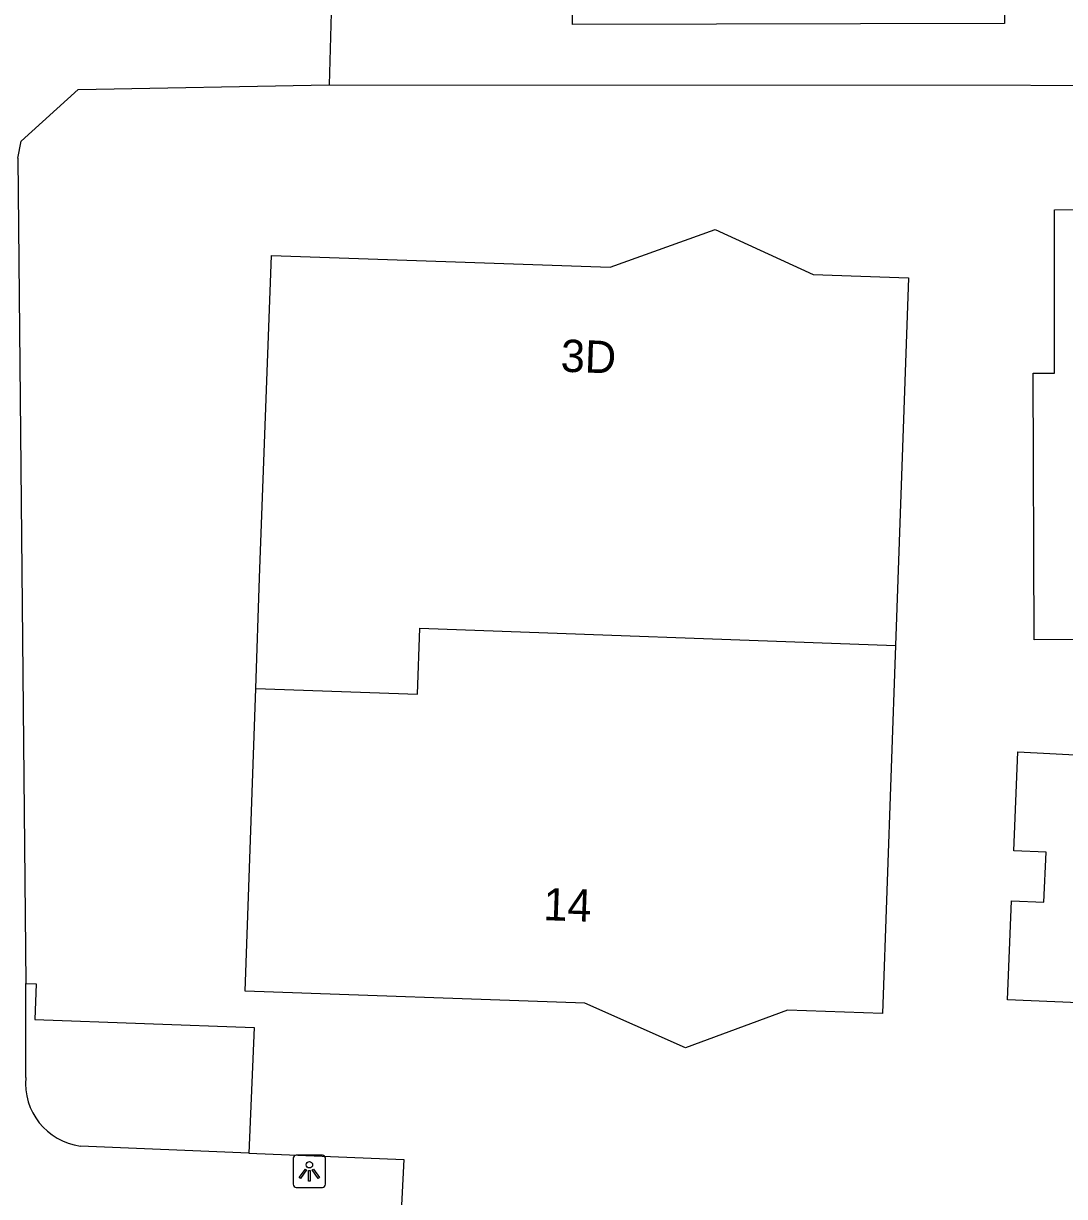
# Model space of a CAD drawing. Extents: x 160732 to 162105, y 387428 to 388479.
# Drawn here: x 161157.41 to 161189.59, y 387770.12 to 387806.41 of the extents above; entities that cross this region are included whole.
import ezdxf

# ---------------------------------------------------------------- set-up
doc = ezdxf.new("R2010")
doc.units = 0
for name, color, linetype in [('IMGEO_Lichtpunt', 7, 'Continuous'), ('IMGEO_Pand', 7, 'Continuous'), ('IMGEO_Pand_nummerreeks', 7, 'Continuous'), ('IMGEO_Voetpad_open', 7, 'Continuous')]:
    doc.layers.add(name, color=color, linetype=linetype)

msp = doc.modelspace()

# ---------------------------------------------------------------- linework, layer by layer
at = {"layer": 'IMGEO_Lichtpunt'}
for p, q in [((161166.649, 387771.4), (161165.841, 387771.4)), ((161166.649, 387771.4), (161165.841, 387771.4)), ((161165.747, 387771.305), (161165.747, 387770.498)), ((161165.747, 387771.305), (161165.747, 387770.498)), ((161166.743, 387770.498), (161166.743, 387771.305)), ((161166.743, 387770.498), (161166.743, 387771.305)), ((161165.841, 387770.404), (161166.649, 387770.404)), ((161165.841, 387770.404), (161166.649, 387770.404))]:
    msp.add_line(p, q, dxfattribs=at)
for points in [[(161166.121, 387770.969), (161166.16, 387770.941), (161165.972, 387770.679), (161165.934, 387770.706), (161166.121, 387770.969)], [(161166.333, 387770.941), (161166.371, 387770.968), (161166.558, 387770.706), (161166.519, 387770.678), (161166.333, 387770.941)], [(161166.223, 387770.921), (161166.27, 387770.921), (161166.27, 387770.599), (161166.223, 387770.599), (161166.223, 387770.921)]]:
    msp.add_lwpolyline(points, dxfattribs=at)
msp.add_circle((161166.246, 387771.103), 0.0994, dxfattribs=at)
for centre, start, end in [((161165.841, 387771.305), 90, 180), ((161165.841, 387771.305), 90, 180), ((161166.649, 387771.305), 0, 90), ((161166.649, 387771.305), 0, 90), ((161165.841, 387770.498), 180, 270), ((161165.841, 387770.498), 180, 270), ((161166.649, 387770.498), 270, 0), ((161166.649, 387770.498), 270, 360)]:
    msp.add_arc(centre, 0.0946, start, end, dxfattribs=at)
at = {"layer": 'IMGEO_Pand'}
for points in [[(161195.528, 387787.365), (161188.653, 387787.339), (161188.624, 387795.584), (161189.283, 387795.589), (161189.28, 387800.643), (161194.221, 387800.675), (161194.239, 387801.54), (161208.642, 387801.619), (161208.672, 387793.863)], [(161164.587, 387785.839), (161164.707, 387789.261), (161165.078, 387799.232), (161175.54, 387798.864), (161178.786, 387800.032), (161181.819, 387798.644), (161184.767, 387798.54), (161184.367, 387787.167)], [(161164.587, 387785.839), (161169.591, 387785.658), (161169.665, 387787.696), (161184.367, 387787.167)], [(161184.367, 387787.167), (161183.967, 387775.781), (161181.029, 387775.885), (161177.877, 387774.715), (161174.763, 387776.104), (161164.257, 387776.473), (161164.587, 387785.839)], [(161190.02, 387776.114), (161187.825, 387776.207), (161187.955, 387779.269), (161188.953, 387779.227), (161189.019, 387780.774), (161188.022, 387780.817), (161188.152, 387783.879), (161190.319, 387783.762)], [(161157.478, 387773.801), (161157.478, 387776.711)], [(161157.478, 387776.711), (161157.798, 387776.7), (161157.759, 387775.591), (161164.534, 387775.353), (161164.373, 387771.465)], [(161164.373, 387771.465), (161159.165, 387771.68)]]:
    msp.add_lwpolyline(points, dxfattribs=at)
msp.add_arc((161159.434, 387773.626), 1.964, 174.8735, 262.1225, dxfattribs=at)
at = {"layer": 'IMGEO_Voetpad_open'}
for points in [[(161166.936, 387807.485), (161166.859, 387804.507)], [(161187.735, 387807.527), (161187.737, 387806.409), (161174.383, 387806.378), (161174.376, 387807.484)], [(161157.235, 387802.239), (161157.34, 387802.769), (161159.098, 387804.36), (161166.859, 387804.507)], [(161166.859, 387804.507), (161210.227, 387804.485)], [(161157.235, 387802.239), (161157.478, 387776.711)], [(161164.373, 387771.465), (161169.17, 387771.267), (161169.014, 387768.228)]]:
    msp.add_lwpolyline(points, dxfattribs=at)

# ---------------------------------------------------------------- texts
at = {"layer": 'IMGEO_Pand_nummerreeks'}
for s, rotation, p in [('3D', 357.9871, (161174.004, 387795.636)), ('14', 357.9892, (161173.466, 387778.671))]:
    msp.add_text(s, height=1, rotation=rotation, dxfattribs=at).set_placement(p)

doc.saveas('drawing.dxf')
